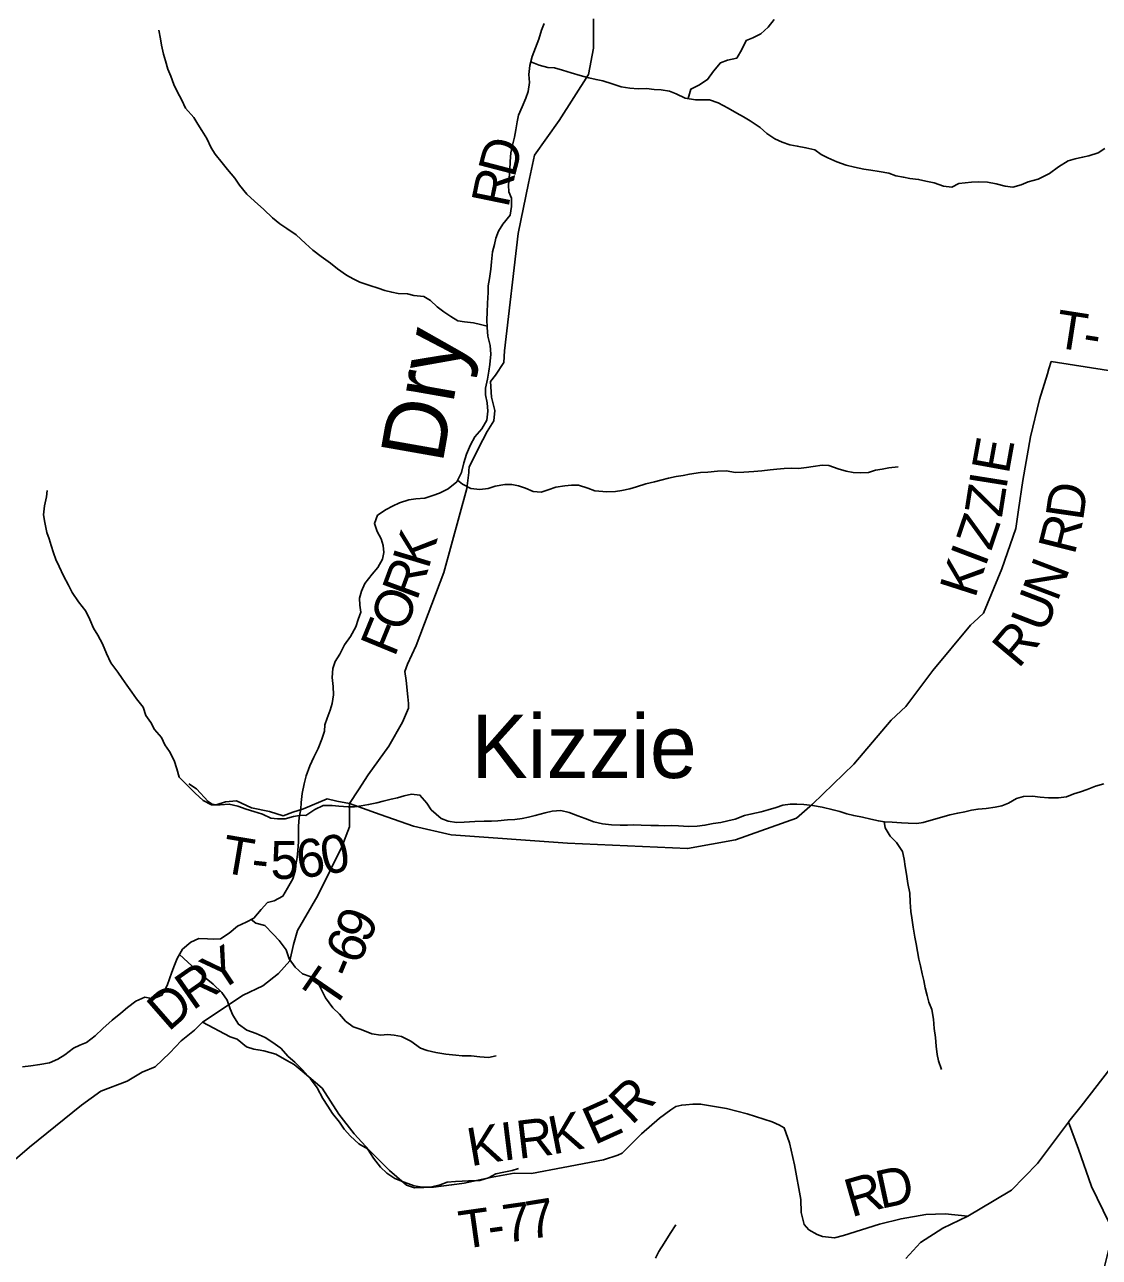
# Model space of a CAD drawing. Extents: x 1624196 to 2029251, y 146837 to 440034.
# Drawn here: x 1756085 to 1764582, y 344253 to 353993 of the extents above; entities that cross this region are included whole.
import ezdxf

# ---------------------------------------------------------------- set-up
doc = ezdxf.new("R2010")
doc.units = 0
for name, color, linetype in [('GM_X_Minor_River', 7, 'Continuous'), ('GM_X_Minor_River_Text', 7, 'Continuous'), ('GM_X_State_Route', 7, 'Continuous'), ('GM_X_Township_Road', 7, 'Continuous'), ('GM_X_Township_Road_Text', 7, 'Continuous'), ('GM_X_Township_ROW', 7, 'Continuous')]:
    doc.layers.add(name, color=color, linetype=linetype)

msp = doc.modelspace()

# ---------------------------------------------------------------- linework, layer by layer
at = {"layer": 'GM_X_Minor_River'}
for points in [[(1759048.6, 350214.5), (1759123, 350237.7), (1759179.2, 350245.1), (1759249.4, 350252.3), (1759313.7, 350271.6), (1759366, 350291.1), (1759432.5, 350326.5), (1759501.3, 350381.8), (1759538.2, 350453.6), (1759557.1, 350531.7), (1759579.9, 350599.6), (1759610.8, 350673.5), (1759643.6, 350735.3), (1759700.4, 350798.9), (1759739.3, 350868.7), (1759746.1, 350938.8), (1759742.8, 351005.1), (1759729.5, 351069.4), (1759730.1, 351119.6), (1759744.9, 351191.6), (1759755.7, 351255.7), (1759764.3, 351307.8), (1759771.2, 351390), (1759766, 351458.2), (1759746.8, 351532.7), (1759741.6, 351601), (1759738.3, 351663.2), (1759740.9, 351719.3), (1759745.8, 351793.5), (1759748.7, 351877.8), (1759751.3, 351929.9), (1759760, 351988), (1759770.9, 352060.1), (1759775.6, 352120.2), (1759784.5, 352198.4), (1759801.1, 352256.4), (1759811.7, 352306.4), (1759832.4, 352362.3), (1759865.1, 352418.1), (1759924, 352487.7), (1759934.8, 352555.8), (1759935.5, 352622), (1759914.1, 352672.4), (1759910.7, 352724.6), (1759915.3, 352780.7), (1759922.1, 352844.9), (1759924.8, 352911), (1759929.6, 352981.2), (1759942.3, 353041.3), (1759957.1, 353105.3), (1759969.7, 353161.3), (1759980.5, 353225.4), (1759991.1, 353277.5), (1760017.9, 353343.4), (1760048.7, 353413.2), (1760065.4, 353465.2), (1760076.2, 353537.3), (1760070.9, 353599.6), (1760079.7, 353671.7), (1760098.6, 353741.7), (1760125.4, 353809.6), (1760150.2, 353879.6), (1760171.1, 353949.5), (1760193.7, 354001.5)], [(1761331.6, 353409), (1761351.9, 353482.6), (1761416.3, 353514), (1761485, 353559.3), (1761531.8, 353627), (1761586.7, 353692.6), (1761643, 353712), (1761715.3, 353729.2), (1761756.1, 353797), (1761791, 353868.8), (1761843.3, 353888.3), (1761905.8, 353919.7), (1761962.5, 353973.2), (1762011.3, 354032.8)], [(1759741, 351611.3), (1759689.8, 351623.6), (1759633.8, 351636.3), (1759561.8, 351645.1), (1759509.8, 351653.8), (1759454.1, 351686.5), (1759398.4, 351723.3), (1759346.7, 351764), (1759293.2, 351814.8), (1759241.5, 351845.4), (1759163.4, 351852.3), (1759111.5, 351867), (1759039.4, 351869.8), (1758987.4, 351878.4), (1758933.5, 351893.1), (1758881.6, 351909.8), (1758815.7, 351932.6), (1758735.9, 351959.6), (1758682.1, 351984.3), (1758630.3, 352014.9), (1758558.7, 352063.9), (1758503.2, 352108.7), (1758429.6, 352161.7), (1758364.1, 352210.6), (1758306.6, 352263.4), (1758231.2, 352332.5), (1758157.6, 352381.5), (1758104, 352420.2), (1758044.4, 352467.1), (1757977, 352532), (1757901.7, 352599.1), (1757842.2, 352654), (1757784.9, 352724.9), (1757747.5, 352781.5), (1757690.1, 352848.3), (1757646.6, 352901), (1757591.3, 352969.8), (1757559.8, 353020.4), (1757526.6, 353093), (1757485.3, 353157.6), (1757455.8, 353208.1), (1757422.3, 353258.7), (1757357, 353333.7), (1757327.7, 353396.2), (1757290.4, 353464.9), (1757265, 353521.3), (1757241.7, 353585.8), (1757216.3, 353642.3), (1757199, 353708.7), (1757183.6, 353759), (1757168.4, 353831.4), (1757158.9, 353881.7), (1757145.7, 353950.1)], [(1760087.3, 353700), (1760151.9, 353672.9), (1760221.8, 353656), (1760273.9, 353651.4), (1760337.8, 353634.6), (1760405.7, 353613.8), (1760477.5, 353590.9), (1760545.4, 353572.1), (1760603.4, 353559.4), (1760655.4, 353548.8), (1760729.2, 353525.8), (1760801.1, 353502.9), (1760869.1, 353492.1), (1760935.2, 353487.3), (1761001.3, 353488.6), (1761063.3, 353481.9), (1761117.4, 353477.2), (1761183.4, 353466.5), (1761237.2, 353445.8), (1761307, 353412.9), (1761389, 353399.9), (1761499.2, 353398.6), (1761569, 353375.8), (1761646.7, 353332.8), (1761716.4, 353293.8), (1761768.1, 353265.1), (1761821.9, 353234.4), (1761899.4, 353179.4), (1761952.9, 353132.6), (1762016.6, 353089.8), (1762074.4, 353065), (1762134.3, 353044.3), (1762194.2, 353033.5), (1762262.2, 353020.7), (1762332.2, 353003.9), (1762383.8, 352967.2), (1762435.6, 352940.5), (1762507.4, 352909.6), (1762579.2, 352882.7), (1762647.1, 352865.9), (1762721.1, 352851), (1762775.1, 352842.3), (1762841.1, 352833.5), (1762917.1, 352818.6), (1762973, 352799.9), (1763032.9, 352787.2), (1763084.9, 352776.6), (1763153, 352769.8), (1763208.9, 352757.1), (1763276.9, 352742.3), (1763350.7, 352717.4), (1763416.7, 352708.6), (1763471.2, 352738.1), (1763571.5, 352749), (1763627.6, 352750.3), (1763697.7, 352747.5), (1763765.7, 352736.7), (1763837.6, 352717.8), (1763897.6, 352709.1), (1763963.9, 352728.4), (1764020.3, 352751.8), (1764098.7, 352773), (1764187.3, 352818.2), (1764260, 352869.5), (1764336.7, 352916.8), (1764391, 352934.2), (1764449.2, 352945.6), (1764499.5, 352957), (1764571.9, 352980.3), (1764624.3, 353013.8)], [(1759507.8, 350394.6), (1759547.1, 350361.3), (1759612.9, 350328.4), (1759682.9, 350319.6), (1759749.1, 350328.9), (1759805.4, 350346.3), (1759881.7, 350359.4), (1759935.8, 350358.8), (1759989.8, 350348.2), (1760045.7, 350329.5), (1760105.5, 350304.7), (1760169.5, 350298), (1760223.9, 350317.4), (1760286.2, 350338.8), (1760356.5, 350350), (1760408.6, 350353.4), (1760464.7, 350354.8), (1760538.6, 350329.9), (1760594.4, 350309.2), (1760688.5, 350302.1), (1760756.7, 350305.3), (1760806.8, 350312.8), (1760871.1, 350326.1), (1760921.4, 350341.5), (1760997.8, 350364.8), (1761064.1, 350380), (1761114.3, 350393.5), (1761174.6, 350408.9), (1761236.9, 350424.2), (1761291, 350431.6), (1761341.2, 350441.1), (1761427.5, 350454.1), (1761487.7, 350457.5), (1761561.9, 350464.6), (1761634.1, 350467.8), (1761704, 350455), (1761770.2, 350456.2), (1761850.4, 350463.3), (1761914.6, 350468.6), (1761978.8, 350475.9), (1762030.9, 350481.3), (1762091.1, 350486.7), (1762151.2, 350488), (1762203.3, 350487.4), (1762265.5, 350494.7), (1762319.7, 350502.1), (1762391.9, 350511.3), (1762444, 350508.7), (1762515.8, 350483.8), (1762579.7, 350465), (1762635.7, 350454.4), (1762695.8, 350451.7), (1762757.9, 350455), (1762812.2, 350472.4), (1762864.4, 350479.8), (1762916.6, 350491.3), (1762990.8, 350500.5)], [(1758259.4, 347743.4), (1758210.9, 347736.3), (1758144.6, 347719), (1758084.5, 347717.7), (1758032.4, 347724.3), (1757966.7, 347755.2), (1757896.8, 347776), (1757836.9, 347794.8), (1757771, 347817.6), (1757703.1, 347834.4), (1757630.9, 347827.2), (1757562.8, 347828), (1757497.1, 347862.9), (1757433.6, 347921.8), (1757370.2, 347982.7), (1757306.8, 348047.6), (1757287.5, 348114), (1757268.3, 348178.4), (1757231, 348249.1), (1757193.5, 348301.7), (1757166.1, 348360.2), (1757112.8, 348425), (1757083.3, 348479.5), (1757043.9, 348534.1), (1757022.6, 348600.5), (1756969.3, 348667.3), (1756931.8, 348719.9), (1756894.4, 348774.5), (1756856.9, 348827.1), (1756821.4, 348877.7), (1756766.1, 348950.5), (1756732.9, 349023.1), (1756701.7, 349101.8), (1756664.4, 349168.4), (1756629, 349225), (1756601.7, 349293.5), (1756568.4, 349358.1), (1756511.2, 349433), (1756461.9, 349505.8), (1756432.5, 349564.3), (1756393.3, 349636.9), (1756358.1, 349711.6), (1756330.7, 349768.1), (1756313.2, 349818.4), (1756293.8, 349876.8), (1756278.4, 349929.2), (1756261, 349981.5), (1756243.8, 350060), (1756234.5, 350120.3), (1756241.3, 350192.4), (1756258.2, 350262.4), (1756264.7, 350312.5)], [(1756068.6, 345758.8), (1756134.8, 345766.1), (1756205, 345775.3), (1756281.3, 345790.5), (1756347.8, 345819.8), (1756402.2, 345853.3), (1756470.9, 345904.7), (1756521.3, 345928.2), (1756575.7, 345951.6), (1756642.4, 346003), (1756703.1, 346060.5), (1756776, 346127.8), (1756846.8, 346181.2), (1756899.4, 346226.8), (1756964.1, 346278.2), (1757034.6, 346309.4), (1757100.5, 346296.6), (1757171, 346323.9), (1757211.9, 346401.7), (1757249.2, 346505.6), (1757269.9, 346561.5), (1757290.5, 346615.4), (1757333.4, 346687.2), (1757398.1, 346742.6), (1757462.6, 346772), (1757530.7, 346769.2), (1757580.7, 346766.6), (1757632.9, 346770), (1757703.5, 346815.3), (1757768.3, 346870.8), (1757836.7, 346900.1), (1757897.2, 346933.5), (1757956.1, 347001), (1758004.8, 347056.6), (1758057, 347070.1), (1758125.6, 347107.4), (1758164.4, 347171.1), (1758205.3, 347242.9), (1758224, 347304.9), (1758230.6, 347355), (1758239.3, 347413), (1758245.9, 347467.1), (1758250.7, 347537.3), (1758249.4, 347601.5), (1758250.1, 347659.6), (1758256.9, 347727.8), (1758267.7, 347793.9), (1758272.3, 347848), (1758279.1, 347918.1), (1758294, 347994.2), (1758310.7, 348058.2), (1758339.7, 348136.1), (1758372.5, 348203.9), (1758405.4, 348273.8), (1758434.3, 348347.7), (1758455, 348411.6), (1758459.6, 348461.7), (1758476.2, 348513.7), (1758501, 348575.6), (1758515.6, 348629.6), (1758526.4, 348697.7), (1758525.2, 348763.9), (1758515.9, 348834.2), (1758522.8, 348906.4), (1758541.4, 348960.3), (1758576.2, 349020.1), (1758615, 349091.9), (1758661.9, 349157.6), (1758702.8, 349235.3), (1758721.5, 349293.3), (1758742.2, 349351.3), (1758734.8, 349405.5), (1758733.5, 349461.7), (1758748.1, 349515.7), (1758774.9, 349577.6), (1758833.8, 349651.2), (1758878.5, 349702.8), (1758915.3, 349770.6), (1758925.9, 349822.6), (1758920.5, 349876.9), (1758903.1, 349931.2), (1758873.7, 349987.8), (1758850.4, 350052.2), (1758875.2, 350116.1), (1758943.8, 350161.5), (1758994.2, 350189), (1759048.6, 350214.5)], [(1764432.2, 347932.1), (1764486.5, 347949.6), (1764550.9, 347974.9), (1764617.2, 347994.2)], [(1758259.9, 347746.6), (1758309.2, 347743.2), (1758379.8, 347792.6), (1758446.3, 347821.9), (1758516.4, 347823.1), (1758568.5, 347818.5), (1758642.5, 347813.6), (1758692.6, 347813.1), (1758746.8, 347820.5), (1758805, 347829.8), (1758869.3, 347845.2), (1758919.5, 347856.6), (1758981.8, 347872), (1759032, 347883.4), (1759086.3, 347898.9), (1759142.6, 347912.3), (1759210.6, 347905.5), (1759264, 347840.7), (1759299.4, 347790.1), (1759378.8, 347721), (1759434.6, 347698.3), (1759500.7, 347689.5), (1759560.8, 347690.8), (1759645, 347697.9), (1759719.2, 347699), (1759775.3, 347700.4), (1759825.4, 347701.8), (1759901.6, 347709), (1759959.7, 347712.3), (1760017.9, 347721.7), (1760070.1, 347731.1), (1760122.4, 347744.6), (1760200.8, 347765.8), (1760257, 347779.2), (1760323.2, 347782.4), (1760389.1, 347767.6), (1760458.9, 347740.8), (1760516.8, 347720), (1760584.6, 347693.2), (1760652.6, 347678.4), (1760724.6, 347671.5), (1760792.7, 347668.7), (1760852.8, 347668), (1760902.9, 347669.5), (1760959, 347668.8), (1761037.1, 347665.9), (1761097.2, 347665.3), (1761147.3, 347662.7), (1761199.4, 347664.1), (1761253.5, 347661.5), (1761333.5, 347656.5), (1761401.7, 347659.8), (1761463.9, 347667.1), (1761528.2, 347680.4), (1761590.4, 347689.7), (1761644.6, 347701.1), (1761702.9, 347714.5), (1761777.3, 347743.8), (1761835.6, 347757.1), (1761907.9, 347774.4), (1761964.2, 347789.8), (1762026.5, 347807.1), (1762078.8, 347824.6), (1762137, 347833.9), (1762191.1, 347833.3), (1762245.1, 347830.7), (1762315.2, 347821.9), (1762391.1, 347809), (1762477.1, 347787.9), (1762529, 347775.3), (1762586.9, 347758.6), (1762640.9, 347743.9), (1762708.8, 347731.1), (1762774.8, 347716.3), (1762834.7, 347701.6), (1762884.7, 347695), (1762944.8, 347690.3), (1763018.9, 347687.5), (1763070.9, 347682.9), (1763139, 347680.1), (1763189.2, 347689.5), (1763269.6, 347712.7), (1763335.9, 347732), (1763400.3, 347749.3), (1763462.5, 347762.7), (1763518.7, 347774), (1763571, 347785.5), (1763623.2, 347794.9), (1763687.3, 347798.2), (1763757.6, 347809.4), (1763809.8, 347820.9), (1763864.1, 347842.3), (1763926.6, 347877.7), (1763982.9, 347895.1), (1764053.1, 347896.3), (1764113.1, 347889.6), (1764179.2, 347884.9), (1764259.3, 347884), (1764321.5, 347891.3), (1764379.9, 347914.7), (1764432.2, 347932.1)], [(1762880, 347695.6), (1762888.2, 347646.8), (1762927.5, 347580.2), (1762977, 347529.5), (1763026.3, 347458.7), (1763039.6, 347400.4), (1763047, 347340.1), (1763058.3, 347279.8), (1763067.5, 347207.5), (1763082.7, 347131.1), (1763085.8, 347058.8), (1763091, 346986.5), (1763098.4, 346934.3), (1763109.6, 346861.9), (1763122.7, 346781.6), (1763134.2, 346729.3), (1763143.5, 346669), (1763154.8, 346608.7), (1763168.3, 346556.4), (1763181.6, 346492), (1763195, 346439.7), (1763204.4, 346383.5), (1763219.7, 346323.1), (1763233.1, 346268.8), (1763256.5, 346210.3), (1763271.6, 346133.9), (1763276.8, 346061.7), (1763286, 345989.3), (1763291.2, 345921.1), (1763298.5, 345854.8), (1763310, 345804.5), (1763333.2, 345736.1)], [(1757876.3, 346922), (1757912.8, 346893.2), (1757984.7, 346874.3), (1758050, 346807.4), (1758097.5, 346756.7), (1758152.8, 346683.8), (1758178, 346611.3), (1758223.4, 346546.6), (1758282.9, 346493.8), (1758342.7, 346473), (1758404.4, 346428.2), (1758427.8, 346377.8), (1758465, 346303.1), (1758522.2, 346224.2), (1758573.8, 346175.5), (1758623.2, 346118.8), (1758682.8, 346074), (1758746.7, 346053.2), (1758830.5, 346020.1), (1758900.5, 346009.3), (1758954.6, 346012.7), (1759006.6, 346008.1), (1759064.6, 345997.4), (1759138.3, 345960.5), (1759215.8, 345905.4), (1759267.7, 345886.8), (1759335.7, 345871.9), (1759415.7, 345859), (1759493.7, 345850.1), (1759545.7, 345845.5), (1759615.9, 345844.7), (1759683.9, 345837.9), (1759752, 345833.1), (1759814.2, 345844.4)], [(1757309.5, 346647.1), (1757376.3, 346586.4), (1757439.8, 346527.5), (1757507.2, 346466.5), (1757574.7, 346411.6), (1757644.1, 346346.6), (1757685.4, 346284), (1757710.7, 346217.5), (1757732.2, 346167.1), (1757777.4, 346094.3), (1757843, 346047.5), (1757916.8, 346020.5), (1757986.6, 345989.6), (1758040.3, 345957), (1758109.9, 345906), (1758169.2, 345841.1), (1758220.8, 345794.4), (1758282.2, 345735.5), (1758345.5, 345664.6), (1758396.8, 345591.8), (1758441.9, 345509), (1758483.3, 345448.4), (1758518.7, 345389.8), (1758574, 345321), (1758611.5, 345266.4), (1758660.9, 345209.7), (1758726.3, 345148.8), (1758796, 345109.9), (1758843.3, 345037.1), (1758898.6, 344966.3), (1758950.1, 344917.5), (1759011.8, 344876.7), (1759085.5, 344845.8), (1759165.4, 344818.8), (1759229.3, 344806), (1759305.5, 344809.2), (1759371.8, 344826.5), (1759426.1, 344845.9), (1759492.3, 344853.2), (1759544.4, 344854.6), (1759594.6, 344858), (1759684.8, 344859), (1759753.1, 344882.3), (1759809.6, 344911.8), (1759873.9, 344927.1), (1759940.1, 344938.3), (1759990.4, 344955.8)], [(1761072.9, 344246.1), (1761099.6, 344299.9), (1761140.5, 344365.6), (1761189.5, 344441.3), (1761234.4, 344509)]]:
    msp.add_lwpolyline(points, dxfattribs=at)
at = {"layer": 'GM_X_State_Route'}
msp.add_lwpolyline([(1763051.8, 344243.9), (1763168.7, 344369.3), (1763343.7, 344482.3), (1763542.5, 344577.1), (1763751.6, 344701.9), (1763886.3, 344783.1), (1764093.9, 344994.1), (1764211.1, 345151.5), (1764337.9, 345321.6), (1764340.4, 345325), (1764439.3, 345448.5), (1764671.6, 345751.4)], dxfattribs=at)
at = {"layer": 'GM_X_Township_Road'}
for points in [[(1759597.7, 350471.3), (1759600.3, 350495.7), (1759674.8, 350647), (1759741.4, 350778.1), (1759794.5, 350862.9), (1759803.6, 350943.2), (1759776.4, 351049.2), (1759769, 351173.4), (1759808.5, 351224), (1759873.4, 351325), (1759878.4, 351415.2), (1759988, 352342.9), (1760067.7, 352740.9), (1760115.2, 352962), (1760310.5, 353236.9), (1760542.8, 353598.5), (1760583.6, 353808.1), (1760581.9, 354038.1)], [(1763588.5, 349271.8), (1763667.3, 349342.2), (1763809.8, 349694), (1763922.2, 350012.4), (1763943.4, 350160.3), (1763976.6, 350391.9), (1764039, 350735.1), (1764108.4, 351032.3), (1764171.4, 351234.3), (1764183.7, 351273.6)], [(1764183.7, 351273.6), (1764201.4, 351330.3), (1764654.8, 351259.6), (1764849.6, 351229.2), (1765237.1, 351159)], [(1759119, 348629.1), (1759116, 348681.6), (1759102.5, 348811.8), (1759092.2, 348881), (1759113.1, 348940.2), (1759179.6, 349087.4), (1759399.4, 349663.3), (1759582.2, 350329.1), (1759595.9, 350455.3), (1759597.7, 350471.3)], [(1755936.2, 344962.8), (1756124.7, 345123.3), (1756533.7, 345454.7), (1756686.8, 345564.6), (1756896.3, 345645.2), (1757015.7, 345714.7), (1757117.4, 345757.9), (1757232.4, 345869.5), (1757323.5, 345962.7), (1757428.7, 346048.1), (1757490.5, 346111.2), (1757814.3, 346325.1), (1757967.8, 346397), (1758092.9, 346496.7), (1758181.9, 346595.9), (1758210.6, 346724.5), (1758243.4, 346835.2), (1758402.5, 347111.6), (1758592.5, 347496.7), (1758654.8, 347655.8), (1758653.6, 347839.3), (1758725.6, 347947.4), (1758800.5, 348064.5), (1758964.2, 348292.9), (1759072.2, 348480.6), (1759121.1, 348593.5), (1759119.6, 348619.4), (1759119, 348629.1)], [(1758653.6, 347839.3), (1758554.3, 347857.2), (1758476, 347876.4), (1758290.5, 347798.1), (1758204.6, 347771.1), (1758128.8, 347742.2), (1758022.2, 347775), (1757879.7, 347803.5), (1757760.8, 347860.3), (1757672.7, 347851.3), (1757598.8, 347828.4), (1757568.7, 347833.6), (1757536.4, 347855.8), (1757445.1, 347955), (1757382.5, 347994.4)], [(1757490.5, 346111.2), (1757709.9, 345995.1), (1757766.2, 345975.8), (1757839, 345916.4), (1757897.4, 345897), (1757930.1, 345892.5)], [(1759461.3, 344825.9), (1759463, 344826.1), (1759560.6, 344839.2), (1759782.5, 344885.8), (1759956.5, 344917.9), (1760092.8, 344915.4), (1760342.7, 344962.3), (1760662.7, 345024.1), (1760774.3, 345060.6), (1760808.3, 345075.8), (1760962.9, 345229.9), (1761105.8, 345351.6), (1761192.9, 345417.4), (1761233, 345443.5), (1761280, 345455.7), (1761313.9, 345458.8), (1761369.2, 345463.1), (1761429.1, 345463.7), (1761633.9, 345428), (1761796.7, 345387.7), (1761995.8, 345323.8), (1762053.3, 345298.5), (1762090.5, 345276.7), (1762132, 345156.9), (1762172, 344985), (1762223.2, 344708.9), (1762224.4, 344606.7), (1762247.5, 344512.7), (1762284.1, 344471), (1762350.6, 344433.7), (1762393.1, 344418), (1762489.2, 344407.2), (1762559.1, 344426), (1762842.6, 344515.4), (1763014.5, 344557.4), (1763210.5, 344591.8), (1763362.7, 344597.5), (1763542.5, 344577.1)], [(1766813.2, 340284.6), (1766801.7, 340304.1), (1766761.4, 340371.9), (1766566.5, 340594.2), (1766420.5, 340743), (1766319.4, 340826), (1766234.3, 340907.2), (1766159.3, 341153), (1765974.9, 341682.1), (1765480.7, 343023.7), (1765404.7, 343187.2), (1765222.4, 343357.5), (1764925.5, 343564.7), (1764718.7, 343770.8), (1764601.2, 343883.8), (1764567.9, 343995.6), (1764610.4, 344128.4), (1764662.2, 344339.5), (1764658, 344529.9), (1764520.5, 344813), (1764417, 345106.6), (1764337.9, 345321.6)]]:
    msp.add_lwpolyline(points, dxfattribs=at)
at = {"layer": 'GM_X_Township_ROW'}
for points in [[(1758653.6, 347839.3), (1758897.1, 347751), (1759160.9, 347661), (1759456.9, 347592.7), (1760377.9, 347526.1), (1761327.2, 347483.3), (1761704.2, 347550.8), (1762188.1, 347721.9), (1762314.8, 347833.7), (1762640.7, 348148.5), (1762937.3, 348497.2), (1763051.9, 348606.4), (1763265.6, 348889.8), (1763562.3, 349248.4), (1763566.2, 349251.8), (1763588.5, 349271.8)], [(1757930.1, 345892.5), (1757930.8, 345892.4), (1757977.7, 345885.9), (1758072.1, 345858.9), (1758158.9, 345807.8), (1758215.3, 345776.3), (1758280, 345724.9), (1758437.9, 345588.4), (1758568.5, 345385.3), (1758690.5, 345228.3), (1758812.2, 345097.4), (1758970.3, 344938.8), (1759103.9, 344822), (1759166.3, 344802.7), (1759316.5, 344806.4), (1759461.3, 344825.9)]]:
    msp.add_lwpolyline(points, dxfattribs=at)

# ---------------------------------------------------------------- texts
at = {"layer": 'GM_X_Minor_River_Text'}
for s, height, rotation, p in [('Dry', 500.04, 80.00095, (1759388.3, 350516.7)), ('Kizzie', 499.99, 359.99983, (1759616.7, 348040.5))]:
    msp.add_text(s, height=height, rotation=rotation, dxfattribs=at).set_placement(p)
at = {"layer": 'GM_X_Township_Road_Text'}
for s, rotation, p in [('D', 75.39123, (1759957.5, 352776.1)), ('R', 78.33948, (1759908.6, 352538.8)), ('T', 351.13403, (1764219.3, 351445.4)), ('-', 351.12346, (1764440.6, 351410.9)), ('E', 79.70204, (1763865, 350434.9)), ('I', 80.96243, (1763845.9, 350315)), ('Z', 81.01962, (1763810.9, 350093.4)), ('D', 81.78592, (1764452.1, 350067.1)), ('Z', 71.411, (1763726.5, 349828.3)), ('R', 75.93127, (1764385.8, 349795.8)), ('K', 73.24555, (1759276.8, 349684)), ('I', 69.16985, (1763678.4, 349701.3)), ('R', 69.76489, (1759185.3, 349434)), ('K', 72.21244, (1763599.2, 349453.9)), ('N', 69.18684, (1764249.7, 349425.9)), ('O', 68.98222, (1759089, 349183.3)), ('U', 68.80672, (1764153.5, 349177.7)), ('F', 67.697, (1759009.5, 348989.2)), ('R', 50.08199, (1763942.1, 348898.5)), ('T', 350.44664, (1757628.7, 347297)), ('5', 0.55046, (1758029.9, 347242)), ('6', 7.28634, (1758253, 347246.4)), ('0', 10.65427, (1758455.3, 347272.9)), ('-', 353.81458, (1757869, 347257.2)), ('9', 65.97251, (1758800.8, 346723.2)), ('6', 66.83488, (1758728.6, 346554.4)), ('Y', 33.88506, (1757614.7, 346338.9)), ('-', 67.36794, (1758681.5, 346441.3)), ('R', 34.92743, (1757413.8, 346198.6)), ('T', 55.55394, (1758522.4, 346197.2)), ('D', 41.21728, (1757222.1, 346030.1)), ('R', 43.87727, (1760884.1, 345290.8)), ('E', 24.24546, (1760588.5, 345137.2)), ('K', 11.13251, (1760259.4, 345063.9)), ('K', 9.74409, (1759612.4, 344971.6)), ('I', 7.07467, (1759868.9, 345015.7)), ('R', 6.81495, (1759990.8, 345030.8)), ('R', 16.10408, (1762621.4, 344567.8)), ('D', 12.11867, (1762852.7, 344634.8)), ('7', 9.35311, (1760076.1, 344394)), ('T', 8.02737, (1759541.7, 344317.6)), ('7', 8.26856, (1759887.2, 344366.4)), ('-', 8.05834, (1759764.1, 344349))]:
    msp.add_text(s, height=300, rotation=rotation, dxfattribs=at).set_placement(p)

doc.saveas('drawing.dxf')
